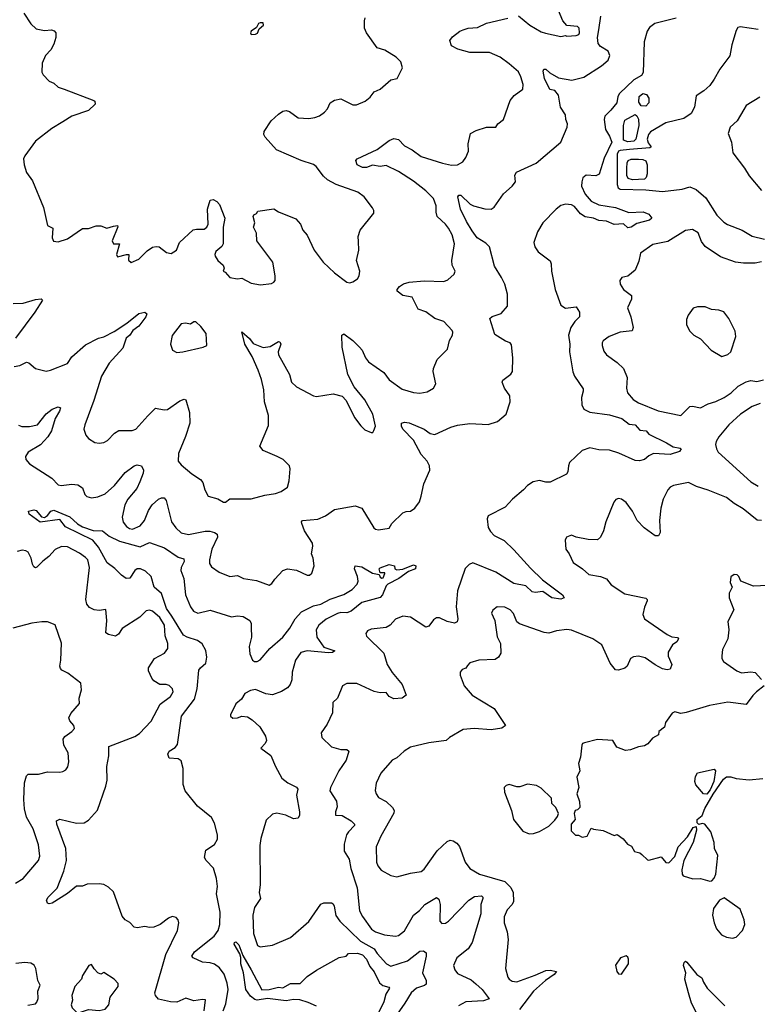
# Model space of a CAD drawing. Extents: x 2057697 to 2160550, y 827490 to 1016834.
# Tile 295 of 509: x 2119311 to 2124168, y 917949 to 924432. Entities that reach past the tile are written whole.
import ezdxf

# ---------------------------------------------------------------- set-up
doc = ezdxf.new("R2010")
doc.units = 0

msp = doc.modelspace()

# ---------------------------------------------------------------- linework, layer by layer
at = {"layer": '0CON20XD'}
for points in [[(2122595, 924456.2), (2122671.2, 924395), (2122745, 924352.5), (2122773.2, 924343.2), (2122875, 924321.2), (2122905, 924327.5), (2122915, 924323.3), (2122975, 924326.7), (2122992.5, 924335), (2122998, 924345), (2122996, 924375), (2122985, 924386.7), (2122915, 924392.5), (2122888.8, 924425), (2122812.9, 924605)], [(2119275, 922147.5), (2119312.5, 922155), (2119355.9, 922175.9), (2119372, 922172), (2119415.9, 922135.9), (2119485, 922116.7), (2119515, 922124), (2119625, 922168), (2119655, 922212.5), (2119745, 922291.1), (2119831.2, 922335), (2119865.8, 922344.2), (2119932.4, 922377.6), (2120017.1, 922432.9), (2120095, 922496.9), (2120136.1, 922506.1), (2120148, 922495), (2120140.8, 922475), (2120095.3, 922414.7), (2120056.7, 922385), (2120035.8, 922355), (2120012.9, 922335), (2119990.8, 922269.2), (2119899.5, 922170.5), (2119849.1, 922085), (2119799.2, 921925), (2119740.6, 921765), (2119734, 921735), (2119745.8, 921695.8), (2119763.8, 921675), (2119805, 921647.5), (2119835, 921642.5), (2119865, 921648), (2119889.1, 921660.9), (2119935, 921710), (2119963.2, 921726.8), (2120052.7, 921727.3), (2120075, 921735.8), (2120155, 921823.8), (2120205, 921874), (2120262.7, 921862.7), (2120285, 921865.7), (2120365, 921921.4), (2120395, 921932), (2120405, 921928.8), (2120430, 921845), (2120431.4, 921775), (2120403.4, 921686.6), (2120357.1, 921575), (2120355.8, 921525), (2120375, 921501.2), (2120445, 921440.8), (2120502.5, 921405), (2120517.5, 921385), (2120530, 921335), (2120553.3, 921295), (2120615.7, 921275.7), (2120652.5, 921255), (2120666.7, 921255), (2120695, 921276.2), (2120835, 921276), (2120925, 921300), (2120995, 921311.1), (2121034, 921325), (2121075.5, 921354.5), (2121085.6, 921395), (2121092, 921475), (2121088, 921495), (2121046.2, 921535), (2121006.7, 921555), (2120915, 921595.8), (2120893.2, 921623.2), (2120949.4, 921760.6), (2120950.5, 921825), (2120923.8, 921915), (2120918.8, 921995), (2120903.1, 922063.1), (2120882.3, 922125), (2120841.2, 922215), (2120793.5, 922295), (2120775, 922376.7), (2120825, 922332.2), (2120849.2, 922299.2), (2120915, 922272.5), (2120960.5, 922279.5), (2121015, 922312.5), (2121025, 922310), (2121031.2, 922295), (2121013.8, 922245), (2121016.2, 922225), (2121088.1, 922095), (2121101.2, 922045), (2121133.8, 922013.8), (2121245.7, 921954.3), (2121265, 921951.1), (2121375, 921968.1), (2121435, 921952.9), (2121460, 921925), (2121515, 921811.2), (2121557.3, 921757.3), (2121585, 921731.2), (2121625, 921712.5), (2121636.7, 921713.3), (2121643.6, 921726.4), (2121653.8, 921755), (2121635.6, 921835), (2121585, 921929.2), (2121514.7, 922014.7), (2121471.5, 922095), (2121434.5, 922274.5), (2121432.5, 922355), (2121445, 922362.5), (2121505, 922320), (2121548.6, 922275), (2121565.8, 922255), (2121587.5, 922205), (2121609.1, 922179.1), (2121708.7, 922108.7), (2121745, 922059.4), (2121829.6, 921999.6), (2121905, 921977.1), (2121945, 921972.9), (2121995, 921981.9), (2122035, 922006.2), (2122052, 922035), (2122033.8, 922115), (2122036.7, 922135), (2122060, 922195), (2122127.7, 922262.3), (2122141.2, 922318.8), (2122161.2, 922355), (2122163.8, 922375), (2122158, 922385), (2122104, 922445), (2122044.7, 922464.7), (2121985, 922507.1), (2121935.6, 922525.6), (2121895, 922603.8), (2121835, 922616), (2121797.5, 922645), (2121797.5, 922655), (2121812.5, 922675), (2121837.5, 922692.5), (2121875, 922702.5), (2121975, 922712.2), (2122105, 922708.6), (2122130.3, 922719.7), (2122173, 922757), (2122179.2, 922775), (2122158.6, 922815), (2122156.7, 922845), (2122174.5, 922955), (2122158.8, 923015), (2122135, 923059.2), (2122115.9, 923085.9), (2122061.1, 923135), (2122053.6, 923163.6), (2122054.4, 923205), (2122035, 923254.2), (2121985, 923305.6), (2121905, 923368.8), (2121805, 923432.5), (2121725, 923472.5), (2121685, 923464.5), (2121635, 923474.4), (2121595, 923458.9), (2121567.6, 923457.6), (2121532.5, 923475), (2121524, 923505), (2121534.1, 923515.9), (2121665, 923576.7), (2121745, 923635.8), (2121775, 923649.2), (2121805, 923642.5), (2121845, 923601.4), (2121895, 923575.6), (2121955, 923531.8), (2122095, 923486.5), (2122155, 923474.5), (2122195, 923475.8), (2122228.8, 923495), (2122249.2, 923525), (2122265.7, 923565), (2122264.4, 923615), (2122278.8, 923681.2), (2122317.9, 923702.1), (2122385, 923724), (2122446.7, 923725), (2122460, 923745), (2122497.1, 923775), (2122541.5, 923898.5), (2122568.1, 923931.9), (2122624.4, 923975), (2122625.5, 924004.5), (2122612.2, 924055), (2122595, 924087.5), (2122535, 924141.9), (2122474.3, 924185), (2122405, 924215.4), (2122275, 924214.5), (2122196.8, 924236.8), (2122155, 924260), (2122143.3, 924295), (2122162.1, 924317.9), (2122210, 924355), (2122232.5, 924365), (2122265, 924375.8), (2122325, 924380.6), (2122385, 924408.6), (2122525, 924441.1)], [(2119302.6, 921762.6), (2119325, 921752.9), (2119375, 921753.3), (2119427.5, 921765), (2119485, 921835.6), (2119525, 921866.5), (2119565, 921882.5), (2119579.2, 921875), (2119574.3, 921855), (2119544.2, 921805.8), (2119519.6, 921725), (2119496.8, 921685), (2119448.2, 921631.8), (2119366, 921585), (2119349.2, 921555), (2119352.5, 921535), (2119375, 921507.5), (2119521.9, 921411.9), (2119565, 921368.6), (2119585, 921364.4), (2119655, 921374.3), (2119695, 921368.6), (2119725, 921348.8), (2119739.2, 921305), (2119752.4, 921292.4), (2119785, 921284.3), (2119825, 921288.9), (2119875, 921308.8), (2119935, 921364.6), (2120005, 921450.9), (2120065, 921494.4), (2120085, 921500.8), (2120113.3, 921493.3), (2120126, 921466), (2120124.3, 921445), (2120102.4, 921387.6), (2120082.2, 921345), (2120022.7, 921275), (2120002.6, 921237.4), (2119986.5, 921155), (2119992.7, 921122.7), (2120013.9, 921093.9), (2120035, 921081.1), (2120055, 921077.5), (2120105, 921097.9), (2120132.7, 921135), (2120160.1, 921199.9), (2120182.9, 921237.1), (2120225, 921274.4), (2120245, 921283.3), (2120263.2, 921283.2), (2120275.4, 921265.4), (2120311.4, 921125), (2120338.6, 921085), (2120375, 921052.5), (2120423, 921043), (2120533.4, 921063.4), (2120563.4, 921063.4), (2120595, 921055.6), (2120611.2, 921045), (2120614, 921025), (2120575.6, 920945), (2120560.6, 920875), (2120561.7, 920851.7), (2120575, 920828.8), (2120625, 920794), (2120695, 920766.2), (2120745, 920772), (2120785, 920752.5), (2120869.7, 920739.7), (2120955, 920708.8), (2120971.7, 920718.3), (2120991.2, 920748.8), (2121043.3, 920805), (2121075, 920816.2), (2121135, 920806.2), (2121205, 920773.3), (2121220, 920775), (2121235, 920787.5), (2121251.2, 920835), (2121244, 920885), (2121232, 920915), (2121241.2, 920965), (2121238.8, 920985), (2121186.5, 921065), (2121168, 921115), (2121166, 921125), (2121172.5, 921135), (2121275, 921142.5), (2121325, 921165.6), (2121385, 921206.5), (2121519.6, 921229.6), (2121563.3, 921215), (2121643.3, 921085), (2121655, 921076.7), (2121675, 921072), (2121745, 921083.3), (2121762.5, 921115), (2121834.5, 921185.5), (2121855, 921194.4), (2121885, 921195.7), (2121914, 921215), (2121943.4, 921256.6), (2121955.5, 921295), (2121972.9, 921375), (2122011.1, 921465), (2122008.9, 921495), (2121994.6, 921525), (2121955, 921568.5), (2121905, 921663.8), (2121834.4, 921734.4), (2121824.6, 921755.4), (2121825.5, 921774.5), (2121845, 921781.5), (2121875, 921776.4), (2121975, 921734.5), (2122015, 921706.7), (2122045, 921700.5), (2122151.3, 921748.7), (2122195, 921761.5), (2122275, 921771.9), (2122395, 921766.9), (2122456.7, 921785), (2122513.8, 921835), (2122540.8, 921915), (2122538.6, 921955), (2122504.5, 922004.5), (2122488.8, 922045), (2122492.3, 922057.7), (2122545, 922097.1), (2122556.9, 922115), (2122558.5, 922205), (2122550.3, 922290.3), (2122540, 922305), (2122511.2, 922315), (2122439.6, 922359.6), (2122408, 922465), (2122422.7, 922477.3), (2122482.2, 922497.8), (2122523.1, 922545), (2122523.3, 922625), (2122505, 922690), (2122484.6, 922735), (2122438.3, 922808.3), (2122405.5, 922935), (2122380.1, 922960.1), (2122324.3, 922994.3), (2122291.3, 923041.3), (2122253.2, 923103.2), (2122214.4, 923185), (2122196.7, 923265), (2122203, 923277), (2122215, 923276.7), (2122276.6, 923216.6), (2122300, 923205), (2122375, 923185.6), (2122415, 923184), (2122435, 923198), (2122496.9, 923285), (2122554.3, 923335), (2122575.6, 923364.4), (2122572.3, 923407.7), (2122583.2, 923426.8), (2122713, 923487), (2122875, 923625.8), (2122915.5, 923725), (2122917.5, 923745), (2122906.9, 923775), (2122905.6, 923805), (2122873.1, 923855), (2122860, 923935), (2122835, 923965.8), (2122803, 923973), (2122767.5, 924045), (2122757.5, 924092.5), (2122762.5, 924105), (2122775, 924106), (2122801.9, 924081.9), (2122859.2, 924049.2), (2122946.7, 924033.3), (2123025, 924053.9), (2123142.7, 924127.3), (2123185.7, 924165), (2123198.1, 924195), (2123185.7, 924225), (2123135, 924255.3), (2123120.2, 924275), (2123115.2, 924314.8), (2123124.3, 924365.7), (2123138.1, 924455)], [(2119338, 924475), (2119384, 924405), (2119420.3, 924370.3), (2119475, 924360.8), (2119520, 924365), (2119538.8, 924358.8), (2119550, 924345), (2119550, 924315), (2119535, 924270), (2119516.6, 924233.4), (2119482, 924195), (2119460, 924145), (2119456.7, 924085), (2119465, 924067.5), (2119505, 924026.7), (2119535, 924013.3), (2119565, 923986.7), (2119605, 923973.3), (2119799.5, 923899.5), (2119806.7, 923895), (2119808.8, 923875), (2119765, 923834.3), (2119655, 923795.7), (2119595, 923759.2), (2119523.8, 923715), (2119415, 923631.2), (2119344.2, 923535.8), (2119336.2, 923515), (2119340, 923475), (2119356.7, 923425), (2119395, 923370), (2119468.1, 923195), (2119495, 923077.5), (2119530, 923060), (2119524, 922995), (2119534.2, 922974.2), (2119565, 922968.8), (2119625, 922988), (2119724.3, 923055.7), (2119765, 923057.5), (2119815, 923074), (2119845, 923073.8), (2119885, 923060), (2119928, 923072), (2119955, 923076.7), (2119958, 923068), (2119920, 922975), (2119930, 922955), (2119967.5, 922955), (2119948.8, 922885), (2119955, 922870), (2120015, 922886.2), (2120030, 922885), (2120028.3, 922848.3), (2120045, 922832.5), (2120095, 922854), (2120150.2, 922909.8), (2120185, 922932.9), (2120208.8, 922938.8), (2120230, 922935), (2120278.3, 922898.3), (2120307.9, 922892.1), (2120343.8, 922915), (2120363.8, 922965), (2120452.8, 923047.2), (2120475, 923053.3), (2120525, 923052.5), (2120544.4, 923065), (2120551.2, 923085), (2120547.1, 923185), (2120565, 923242.5), (2120585, 923247.5), (2120610, 923235), (2120626.7, 923215), (2120661.2, 923125), (2120651.4, 923065), (2120652, 922955), (2120642.7, 922937.3), (2120603.5, 922905), (2120596.5, 922885), (2120599.1, 922875), (2120615, 922846), (2120650, 922815), (2120656.7, 922795), (2120650, 922775), (2120665, 922770), (2120694.1, 922734.1), (2120745.9, 922725.9), (2120775, 922730), (2120835, 922696), (2120896.4, 922686.4), (2120970, 922695), (2120985, 922702.5), (2120992.5, 922715), (2120993.8, 922745), (2120978.8, 922835), (2120872, 922975), (2120871.2, 923025), (2120850, 923065), (2120860, 923095), (2120847.5, 923135), (2120853.6, 923146.4), (2120870, 923155), (2120878.3, 923171.7), (2120985, 923186.7), (2121015, 923166.2), (2121130.3, 923120.3), (2121160, 923085), (2121176, 923045), (2121203.2, 923013.2), (2121251.2, 922915), (2121310, 922835), (2121385, 922764), (2121465, 922702.5), (2121485, 922698.8), (2121505, 922706), (2121535, 922726.2), (2121546.9, 922745), (2121550.6, 922775), (2121528.6, 922845), (2121544.3, 922914.3), (2121541.5, 922971.5), (2121540.6, 923005), (2121554.2, 923045), (2121643, 923157), (2121643.3, 923175), (2121635, 923192.5), (2121580, 923265), (2121538.8, 923295), (2121395, 923345.4), (2121337.9, 923377.9), (2121311.4, 923401.4), (2121263.5, 923465), (2121245, 923478.5), (2121164.6, 923504.6), (2121003.3, 923575), (2120927, 923657), (2120919.2, 923675), (2120921.9, 923695), (2120966.6, 923765), (2121015, 923809.6), (2121045, 923828.7), (2121065, 923833.1), (2121087.3, 923827.3), (2121145, 923784.6), (2121215, 923781.4), (2121255, 923787.1), (2121285, 923799.2), (2121317.9, 923822.1), (2121338.8, 923845), (2121355, 923883.3), (2121385, 923902), (2121425, 923909.4), (2121505, 923870), (2121529.3, 923870.7), (2121585.6, 923894.4), (2121618.3, 923921.7), (2121645, 923956.7), (2121683.8, 923975), (2121755, 924036.2), (2121796.7, 924045), (2121832.5, 924115), (2121820, 924155), (2121791.2, 924185), (2121715, 924231.9), (2121665, 924246), (2121594.2, 924345), (2121582.5, 924375), (2121580.9, 924425), (2121586.7, 924443.3)], [(2120835, 924334.7), (2120865, 924336.6), (2120876.6, 924343.4), (2120888.5, 924371.5), (2120917.3, 924395), (2120915, 924411.1), (2120895, 924411.9), (2120884.6, 924405.4), (2120870.8, 924379.2), (2120835.3, 924355), (2120830.4, 924345), (2120835, 924334.7)], [(2123635, 924441.4), (2123493.2, 924406.8), (2123459.1, 924380.9), (2123443, 924357), (2123424.3, 924285), (2123416.4, 924083.6), (2123405, 924064.4), (2123355, 924034.6), (2123261.8, 923945), (2123250.8, 923925), (2123242.9, 923885), (2123204.6, 923835), (2123163.2, 923796.8), (2123159.7, 923775), (2123167.9, 923707.9), (2123195, 923664.4), (2123210.7, 923625), (2123160.5, 923519.5), (2123127.4, 923415), (2123105, 923403), (2123041.9, 923408.1), (2123020.5, 923389.5), (2123011.9, 923365), (2123011.6, 923335), (2123035, 923283.3), (2123075, 923237.5), (2123125, 923213.4), (2123234.8, 923194.7), (2123322.4, 923162.4), (2123416.7, 923166.7), (2123455, 923150.5), (2123474, 923125), (2123457.8, 923112.2), (2123375, 923090), (2123336.7, 923065), (2123315, 923061.9), (2123286.4, 923086.4), (2123225, 923082.2), (2123175, 923105.5), (2123125, 923109.6), (2123090, 923125), (2123033.7, 923133.7), (2123003.6, 923153.7), (2122965, 923200.6), (2122945, 923213.3), (2122905, 923216.7), (2122875, 923207.8), (2122844.4, 923185), (2122755, 923094.2), (2122721.1, 923035), (2122697.8, 922965), (2122703.1, 922935), (2122725, 922902.5), (2122804.6, 922844.6), (2122811.9, 922825), (2122813.5, 922775)], [(2124175, 924367.5), (2124055, 924384.5), (2124040, 924380), (2124028.6, 924361.4), (2124000.9, 924265), (2123987.1, 924192.9), (2123920.7, 924105), (2123885, 924039.6), (2123855, 923998.7), (2123816.8, 923963.2), (2123765, 923930.9), (2123754.8, 923855), (2123733, 923815), (2123685, 923782), (2123565, 923753.2), (2123466, 923694), (2123452.6, 923675), (2123443.7, 923645), (2123450.6, 923620.6), (2123468.6, 923595), (2123461.1, 923588.9), (2123327, 923577), (2123265, 923570.7), (2123254.8, 923565), (2123244.9, 923545.1), (2123245.5, 923345.5), (2123251.9, 923325), (2123264.6, 923315), (2123435, 923310.6), (2123545, 923300), (2123673.5, 923316.5), (2123725, 923330), (2123765, 923313.5), (2123829, 923259), (2123902.5, 923145), (2123947.6, 923097.6), (2123972, 923082), (2124068.8, 923045), (2124135, 923005.6), (2124215, 922985.7)], [(2123435, 923861.4), (2123404.6, 923864.6), (2123388.6, 923888.6), (2123389.5, 923925), (2123415, 923946), (2123439.6, 923939.6), (2123453.2, 923915), (2123454.2, 923885), (2123435, 923861.4)], [(2124185, 923922), (2124095, 923865.8), (2124078.9, 923841.1), (2124036, 923765), (2123990, 923725), (2123977, 923683), (2123998, 923625), (2124006.2, 923555), (2124085, 923453.3), (2124114.2, 923404.2), (2124195, 923306.7)], [(2123315, 923627), (2123287.8, 923637.8), (2123286.5, 923735), (2123295, 923770.3), (2123365, 923806.9), (2123375, 923799.6), (2123385, 923776.2), (2123389, 923735), (2123369.4, 923645), (2123355, 923631), (2123315, 923627)], [(2123347.1, 923377.1), (2123316.9, 923386.9), (2123309.3, 923405), (2123308.3, 923455), (2123310.5, 923489.5), (2123318.9, 923505), (2123337.7, 923512.3), (2123385, 923513.2), (2123415, 923511.2), (2123435, 923501.3), (2123444.1, 923475), (2123443.1, 923416.9), (2123437.3, 923392.7), (2123425, 923381.1), (2123347.1, 923377.1)], [(2124195, 922836.2), (2124155, 922827.5), (2124077.7, 922827.7), (2124025, 922836), (2123925, 922870), (2123825, 922939.2), (2123801.9, 922971.9), (2123778.5, 923028.5), (2123740.8, 923050.8), (2123695, 923044.6), (2123578.1, 922971.9), (2123479.7, 922950.3), (2123398.8, 922895), (2123388.3, 922841.7), (2123365, 922783.3), (2123315, 922743.3), (2123276.4, 922733.6), (2123263.3, 922715), (2123265, 922690), (2123286.7, 922655), (2123340, 922615), (2123338.8, 922591.2), (2123314.3, 922535), (2123336.4, 922475), (2123346.9, 922425), (2123350.8, 922405), (2123345, 922384), (2123265, 922374.4), (2123193.8, 922345), (2123152.6, 922317.4), (2123145.8, 922305), (2123145.8, 922285.8), (2123158.3, 922248.3), (2123174.5, 922224.5), (2123245.4, 922175.4), (2123287.1, 922135), (2123311.8, 922075), (2123306.7, 922005), (2123312.9, 921975), (2123350.5, 921930.5), (2123385, 921907.8), (2123515, 921857.1), (2123665, 921824.4), (2123725, 921885.5), (2123742.4, 921887.6), (2123795, 921876), (2123845, 921902.7), (2123895, 921918.2), (2123951.1, 921945), (2123995.5, 921975), (2124041.2, 922018.8), (2124095, 922048.2), (2124125, 922056.9), (2124165, 922048.5), (2124209.5, 922059.5)], [(2122813.5, 922775), (2122837.5, 922655), (2122875, 922552.5), (2122905, 922533.1), (2122975, 922540.8), (2122998, 922505), (2122997.1, 922475), (2122966.9, 922445), (2122940, 922405), (2122925.6, 922355), (2122934.5, 922295), (2122930.9, 922245), (2122953, 922113), (2122965, 922084), (2123021.1, 922001.1), (2123022.2, 921985), (2123010.6, 921945), (2123013.1, 921895), (2123025, 921866.2), (2123065, 921847.9), (2123195, 921829), (2123277.1, 921805), (2123325, 921768.6), (2123365, 921764.4), (2123395, 921728.6), (2123437.5, 921725), (2123455, 921702), (2123570, 921645), (2123615, 921618.2), (2123660.9, 921610.9), (2123667.5, 921605), (2123655, 921588.6), (2123595, 921569.3), (2123485, 921574.5), (2123455, 921560.6), (2123425, 921535.8), (2123392.3, 921527.7), (2123365, 921529.2), (2123256.8, 921576.8), (2123195, 921596.6), (2123125, 921600), (2123065, 921612.2), (2123014.4, 921595.6), (2122932, 921515), (2122924, 921495), (2122921.4, 921455), (2122911.5, 921438.5), (2122805, 921387.5), (2122776.3, 921386.3), (2122735, 921396.5), (2122692.4, 921387.6), (2122656, 921365), (2122629.2, 921335), (2122555.7, 921275), (2122508, 921222), (2122396.7, 921165), (2122388.8, 921145), (2122395, 921087.5), (2122410.7, 921060.7), (2122436.2, 921035), (2122502.1, 921002.1), (2122565, 920941.4), (2122675, 920819.2), (2122753.8, 920743.8), (2122885, 920644), (2122895.8, 920624.2), (2122875, 920615.8), (2122815, 920624.4), (2122755, 920667.5), (2122705, 920660), (2122685, 920664.4), (2122643.4, 920703.4), (2122565, 920719.6), (2122447.5, 920795), (2122295, 920854.4), (2122272, 920845), (2122245, 920818.8), (2122195, 920670), (2122186.4, 920565), (2122196.3, 920486.3), (2122192.9, 920467.1), (2122175, 920459.2), (2122125, 920469.2), (2122075, 920494), (2122055, 920494.2), (2122035, 920479.2), (2122005, 920438), (2121985, 920432), (2121885, 920498), (2121835, 920504.2), (2121785.7, 920484.3), (2121751.2, 920445), (2121725, 920429.2), (2121625, 920418.8), (2121601.7, 920408.3), (2121590.7, 920389.3), (2121595, 920372.5), (2121709.7, 920259.7), (2121731.4, 920185), (2121763.1, 920133.1), (2121830, 920055), (2121856.7, 919985), (2121830, 919965), (2121775, 919960.6), (2121744.6, 919974.6), (2121725, 920001.9), (2121685, 919998.5), (2121645, 920008.9), (2121530.3, 920060.3), (2121465, 920060.8), (2121436.7, 920045), (2121403.8, 919965), (2121374, 919935), (2121371.9, 919868.1), (2121335, 919793.3), (2121296, 919735), (2121300, 919705), (2121364.4, 919644.4), (2121425.5, 919625.5), (2121466.2, 919626.2), (2121479.2, 919615), (2121460.5, 919555), (2121412.9, 919485), (2121357.1, 919375), (2121354.4, 919355), (2121396.8, 919286.8), (2121401.2, 919248.8), (2121390, 919215), (2121391.2, 919195), (2121435, 919192.5), (2121495, 919155.6), (2121515.8, 919135), (2121515.8, 919125), (2121475.6, 919085), (2121463.5, 919065), (2121446.8, 919003.2), (2121447.5, 918957.5), (2121481.4, 918905), (2121492.2, 918842.2), (2121533.1, 918715), (2121549.1, 918565), (2121567.7, 918527.8), (2121627.5, 918442.5), (2121655, 918426.4), (2121714.1, 918405.9), (2121785, 918396.7), (2121805, 918401.9), (2121845, 918431.4), (2121905, 918534.4), (2121944.7, 918565.3), (2121979.2, 918605), (2122055, 918651.2), (2122071.2, 918641.2), (2122080.6, 918605), (2122078, 918495), (2122091.7, 918481.7), (2122115, 918482.9), (2122134, 918495), (2122268.9, 918635), (2122305, 918657.7), (2122351.9, 918661.9), (2122360, 918655), (2122360.6, 918645), (2122348.8, 918605), (2122346.9, 918545), (2122290.8, 918355), (2122265, 918314.4), (2122190, 918255), (2122168.8, 918205), (2122176, 918175), (2122195, 918152.5), (2122285, 918110), (2122314.2, 918084.2), (2122356.7, 918045), (2122403.3, 917985), (2122365, 917972.3), (2122250, 917965), (2122200.8, 917939.2)], [(2119267.9, 922562.1), (2119335, 922564.3), (2119415, 922590), (2119453.6, 922593.6), (2119461.2, 922585), (2119410.9, 922505), (2119282.5, 922335)], [(2123935, 922214.2), (2123975, 922227.5), (2123994.2, 922245), (2124026.2, 922345), (2124021.7, 922381.7), (2123980, 922465), (2123947.3, 922507.3), (2123915, 922520), (2123866.1, 922523.9), (2123825, 922542), (2123775, 922540), (2123745, 922531.2), (2123712, 922485), (2123702.7, 922457.3), (2123703, 922423), (2123725, 922380), (2123750, 922355), (2123795, 922330.8), (2123865, 922256), (2123935, 922214.2)], [(2120345, 922240), (2120385, 922244), (2120520, 922275), (2120543.6, 922286.4), (2120540, 922365), (2120505, 922412.5), (2120471.7, 922441.7), (2120458.3, 922441.7), (2120435, 922426.7), (2120403.6, 922433.6), (2120375, 922428.8), (2120315, 922352.5), (2120304.2, 922294.2), (2120317.5, 922255), (2120345, 922240)], [(2124186.4, 921903.6), (2124135, 921884.5), (2124056.7, 921835), (2123981.5, 921765), (2123915.6, 921685), (2123896.7, 921655), (2123893.5, 921635), (2123898.5, 921605), (2123911.5, 921585), (2124125, 921388.1), (2124175, 921360)], [(2124195, 921134.2), (2124167, 921137), (2124075, 921211.1), (2124015, 921245.5), (2123965.3, 921285.3), (2123844.7, 921334.7), (2123767.8, 921357.8), (2123715, 921383.8), (2123616.1, 921363.9), (2123595, 921353.3), (2123578.8, 921335), (2123548.9, 921275), (2123532.9, 921215), (2123523.9, 921135), (2123528.5, 921055), (2123516.6, 921033.4), (2123495, 921033.5), (2123423.6, 921085), (2123376.5, 921135), (2123345.6, 921195), (2123305, 921252), (2123275, 921273.8), (2123255, 921280), (2123237.7, 921272.3), (2123224.4, 921255.6), (2123170, 921125), (2123155.6, 921065), (2123135, 921024), (2123115, 921007.5), (2123055, 921008), (2122975, 921023.8), (2122945, 921036.7), (2122912.5, 921025), (2122903.3, 921005), (2122908, 920945), (2122929.2, 920915), (2122955, 920857.5), (2123016.9, 920816.9), (2123059.4, 920779.4), (2123135, 920765.5), (2123175, 920749.4), (2123205, 920711.4), (2123295, 920650.8), (2123435, 920623.8), (2123443.8, 920615), (2123444, 920605), (2123425, 920563.3), (2123413.6, 920515), (2123425, 920487.1), (2123575, 920382.5), (2123605, 920368.6), (2123642.9, 920362.9), (2123650, 920355), (2123639.2, 920335), (2123608.8, 920315), (2123582.1, 920267.9), (2123581.7, 920241.7), (2123605.6, 920185), (2123593.7, 920156.3), (2123575, 920150.5), (2123545, 920156.5), (2123495, 920183.3), (2123430.5, 920229.5), (2123385, 920240.8), (2123353.4, 920236.6), (2123334, 920225), (2123311.2, 920175), (2123295, 920161.2), (2123255, 920148.8), (2123235, 920151.2), (2123200, 920195), (2123145.6, 920315), (2123086.2, 920355), (2122945, 920413.1), (2122915, 920415.6), (2122845, 920406.9), (2122795, 920392.2), (2122765, 920396.5), (2122603, 920453), (2122585, 920466.7), (2122562.1, 920522.1), (2122541.2, 920545), (2122505, 920562.5), (2122455, 920566), (2122426.1, 920543.9), (2122417.5, 920525), (2122439.2, 920475), (2122455, 920367.5), (2122478, 920325), (2122479.7, 920260.3), (2122463.8, 920235), (2122442.1, 920217.9), (2122335, 920214.3), (2122275, 920196), (2122260.9, 920179.1), (2122249.1, 920160.9), (2122225, 920152), (2122210.8, 920135), (2122212, 920115), (2122238, 920045), (2122290, 919985), (2122435, 919896.2), (2122510, 919785), (2122485, 919766), (2122415, 919755.6), (2122304.5, 919765.5), (2122231.1, 919758.9), (2122142.5, 919705), (2122120, 919685), (2122005, 919669.3), (2121885, 919641.2), (2121842.5, 919615), (2121795, 919571.2), (2121763.2, 919556.8), (2121690.2, 919469.8), (2121658.6, 919405), (2121652.7, 919357.3), (2121657.5, 919335), (2121675, 919310), (2121724.5, 919284.5), (2121765.6, 919245), (2121776.5, 919225), (2121775, 919206.7)], [(2120651.2, 917905), (2120667.7, 917952.3), (2120683.6, 918045), (2120676.7, 918086.7), (2120656.6, 918146.6), (2120627.7, 918187.7), (2120595, 918213.3), (2120565, 918222.7), (2120515, 918227.1), (2120453.6, 918253.6), (2120444.3, 918265), (2120461.9, 918295), (2120592.7, 918397.3), (2120617.1, 918435), (2120629.2, 918475), (2120630.3, 918555), (2120606.9, 918675), (2120613.6, 918725), (2120607.3, 918777.3), (2120587.5, 918845), (2120538.3, 918895), (2120529, 918915), (2120537.2, 918962.8), (2120595, 919000.5), (2120613.2, 919035), (2120612.8, 919065), (2120595, 919142), (2120575, 919178.8), (2120482.2, 919252.2), (2120400.6, 919355), (2120387.6, 919395), (2120388.7, 919501.3), (2120375, 919551.9), (2120355, 919564.6), (2120295, 919570), (2120286.2, 919595), (2120294.4, 919615), (2120335, 919639.6), (2120350.7, 919659.3), (2120376.7, 919845), (2120462.3, 919957.7), (2120480.5, 920025), (2120491.8, 920148.2), (2120500.9, 920165), (2120536, 920195), (2120542.9, 920235), (2120537.6, 920277.6), (2120511.7, 920321.7), (2120482, 920345), (2120415, 920366.1), (2120389.9, 920379.9), (2120312.4, 920505), (2120277, 920555), (2120245, 920653.3), (2120195.7, 920695), (2120176.2, 920765), (2120140.3, 920800.3), (2120106.5, 920816.5), (2120085, 920816.9), (2120069.6, 920805), (2120037.2, 920755), (2120012.1, 920752.1), (2119980.7, 920775), (2119938.5, 920818.5), (2119887.1, 920855), (2119829.6, 920959.6), (2119793.8, 921003.8), (2119612.4, 921092.4), (2119575, 921140), (2119445, 921123.8), (2119373.8, 921175), (2119370, 921195), (2119405, 921204.4), (2119418.9, 921198.9), (2119455, 921159.2), (2119475, 921153.8), (2119495, 921166.2), (2119516.7, 921195), (2119535, 921202.5), (2119642, 921158), (2119692.5, 921112.5), (2119725, 921092.4), (2119795, 921067.3), (2119856.2, 921066.2), (2119900.7, 921030.7), (2119968.8, 920998.8), (2120105, 920959.7), (2120165, 920990), (2120265, 920954.2), (2120355, 920891.7), (2120392.7, 920882.7), (2120393.5, 920865), (2120374.1, 920825), (2120373.2, 920805), (2120392.4, 920752.4), (2120403.6, 920643.6), (2120435.7, 920565.7), (2120455, 920537.3), (2120485, 920524.7), (2120565, 920542.7), (2120705, 920499.6), (2120745, 920506.8), (2120782.1, 920502.1), (2120825.7, 920475), (2120834.5, 920455), (2120835, 920430)], [(2120525.6, 917905), (2120535, 917977.5), (2120515, 917981.2), (2120458.3, 917971.7), (2120405, 917990), (2120346.6, 917963.4), (2120305, 917964.3), (2120225, 917982), (2120205, 918006.7), (2120200.6, 918025), (2120273.3, 918276.7), (2120349.4, 918435), (2120360, 918485), (2120354.2, 918504.2), (2120340.7, 918520.7), (2120315, 918526.2), (2120290, 918515), (2120237, 918473), (2120195, 918456.2), (2120165, 918453.8), (2120135, 918461.2), (2120085, 918452), (2120065, 918456.7), (2120036.4, 918486.4), (2120005, 918503.8), (2119985, 918529.2), (2119929.6, 918689.6), (2119895, 918720.6), (2119865, 918737.1), (2119835, 918742.5), (2119755, 918740.5), (2119725, 918726.7), (2119685, 918727.3), (2119625, 918677.8), (2119525, 918614.4), (2119505, 918610), (2119495, 918614), (2119487.1, 918635), (2119499.4, 918655), (2119557.7, 918712.3), (2119601.3, 918825), (2119620, 918895), (2119616.1, 918975), (2119555.6, 919135), (2119554.4, 919155.6), (2119575, 919166.9), (2119685, 919140.4), (2119735, 919144.4), (2119765, 919160), (2119822.5, 919227.5), (2119879.4, 919385), (2119886.9, 919425), (2119885.8, 919515), (2119898, 919585), (2119897.5, 919645), (2120068.5, 919711.5), (2120099.3, 919730.7), (2120176.8, 919813.2), (2120235.8, 919925), (2120304.3, 919975), (2120322.5, 920005), (2120318, 920025), (2120295, 920047.5), (2120275, 920054.2), (2120234.3, 920054.3), (2120195, 920078.8), (2120181.2, 920095), (2120158.8, 920145), (2120158.8, 920165), (2120198.8, 920225), (2120265, 920260), (2120287.6, 920292.4), (2120286.5, 920325), (2120269.1, 920375), (2120265.8, 920445), (2120234.5, 920495), (2120185, 920537.1), (2120165, 920542.9), (2120145, 920539.2), (2120101.7, 920498.3), (2119986.9, 920423.1), (2119960.8, 920385), (2119942.7, 920372.7), (2119895, 920382.9), (2119878, 920395), (2119885.6, 920475.6), (2119878.3, 920548.3), (2119835, 920542), (2119802.5, 920545), (2119770.2, 920560.2), (2119752.6, 920582.6), (2119747.3, 920615), (2119770.9, 920825), (2119758.8, 920875), (2119745, 920891.5), (2119705, 920918.9), (2119625, 920960), (2119586.5, 920963.5), (2119545, 920943.1), (2119503.3, 920896.7), (2119462.9, 920867.1), (2119425, 920826.2), (2119415, 920823.3), (2119405, 920828.8), (2119395, 920846.7), (2119386.3, 920886.3), (2119368, 920925), (2119352.5, 920935), (2119327.9, 920937.9), (2119295, 920930.5)], [(2120835, 920430), (2120838.2, 920365), (2120821.8, 920305), (2120826.9, 920256.9), (2120845, 920214.3), (2120856.6, 920206.6), (2120875, 920205.6), (2120895, 920215.6), (2120958.5, 920291.5), (2121045, 920366.6), (2121091.1, 920425), (2121124.2, 920485.8), (2121167.1, 920532.9), (2121245, 920571.2), (2121295, 920584.2), (2121355, 920615.8), (2121445, 920645.9), (2121500.6, 920679.4), (2121532.9, 920715), (2121539.6, 920735), (2121535.5, 920765), (2121516.2, 920815), (2121520, 920835), (2121565, 920830), (2121635, 920788.2), (2121679.3, 920779.3), (2121685, 920760), (2121695, 920753.8), (2121705, 920757.5), (2121716.7, 920785), (2121715, 920790), (2121685, 920790), (2121677.5, 920815), (2121685, 920822.5), (2121745, 920843.3), (2121780, 920835), (2121782.5, 920815), (2121795, 920808.8), (2121835, 920814.3), (2121905, 920842.5), (2121920, 920835), (2121916.7, 920815), (2121871.7, 920798.3), (2121806.7, 920753.3), (2121735.8, 920715), (2121724, 920705), (2121701.3, 920645), (2121685, 920628.2), (2121565, 920594.3), (2121495, 920538.1), (2121465, 920525.7), (2121425, 920528), (2121405, 920521.6), (2121330, 920485), (2121280, 920445), (2121264.4, 920415), (2121268, 920365), (2121315, 920300.8), (2121386.7, 920275), (2121370, 920265), (2121345, 920261.9), (2121205, 920276), (2121163.3, 920265), (2121127.8, 920215), (2121104.4, 920135), (2121102.9, 920085), (2121092.5, 920055), (2121075, 920032), (2121035, 920008.6), (2120975, 919986.5), (2120932.7, 919992.7), (2120865, 920020.5), (2120831.2, 920015), (2120793.3, 919995), (2120771.7, 919958.3), (2120735, 919926.7), (2120700, 919855), (2120700, 919845), (2120715, 919833.3), (2120745, 919833.8), (2120775, 919846.7), (2120811.7, 919841.7), (2120842.3, 919822.3), (2120892, 919775), (2120930, 919715), (2120936.9, 919685), (2120928.6, 919665), (2120898.8, 919635), (2120965.8, 919585.8), (2120995.2, 919515.2), (2121038.1, 919438.1), (2121076.5, 919406.5), (2121135, 919378), (2121142, 919365), (2121134.4, 919325), (2121154.4, 919215), (2121154.4, 919195), (2121145.8, 919174.2), (2121115, 919170.8), (2121064.1, 919194.1), (2121005, 919207.9), (2120975, 919200.9), (2120935, 919160), (2120899.6, 919039.6), (2120893.4, 918995), (2120893.7, 918736.3), (2120887.5, 918685), (2120895.8, 918645), (2120857.5, 918585), (2120846.2, 918535), (2120850.9, 918415), (2120876.7, 918335), (2120895, 918326.2), (2120975, 918337.5), (2121095, 918388.1), (2121215.3, 918494.7), (2121295, 918607.1), (2121315, 918615.7), (2121365, 918615.6), (2121375, 918611.2), (2121382.9, 918595), (2121392.2, 918532.2), (2121418.5, 918495), (2121555.8, 918365), (2121644.3, 918314.3), (2121665, 918283.1), (2121725.8, 918215.8), (2121755, 918199.1), (2121865, 918233.9), (2121945, 918298.2), (2121969.7, 918299.7), (2121986.9, 918286.9), (2121988.5, 918265), (2121963.1, 918155), (2121987.1, 918105), (2121988.5, 918081.5), (2121977.7, 918072.3), (2121925, 918054.5), (2121888.9, 918025), (2121848.1, 917955), (2121776.5, 917855)], [(2124234.5, 920705.5), (2124142.3, 920702.3), (2124060, 920735), (2124047.5, 920765), (2124035, 920776.7), (2124015, 920777.5), (2123995, 920762.5), (2123988.8, 920725), (2124002.5, 920695), (2123983.3, 920655), (2123983.3, 920625), (2124013.3, 920545), (2123975, 920470), (2123980.8, 920415), (2123974.2, 920355), (2123940, 920285), (2123934.1, 920244.1), (2123934, 920225), (2123946, 920205), (2124033.9, 920143.9), (2124065, 920131.5), (2124125, 920137.5), (2124155, 920134), (2124195, 920086.2)], [(2119284.1, 918745.9), (2119335, 918776.2), (2119434.4, 918895.6), (2119444.3, 918925), (2119435, 918997.5), (2119398.9, 919105), (2119355, 919180), (2119341.9, 919235), (2119337.5, 919297.5), (2119343, 919407), (2119355, 919452.5), (2119367.1, 919462.9), (2119435, 919463.3), (2119495, 919478.8), (2119575, 919476.7), (2119595, 919481.2), (2119615, 919493.3), (2119627.9, 919512.1), (2119634.2, 919545), (2119631.4, 919605), (2119602.5, 919655), (2119597.5, 919695), (2119608.3, 919711.7), (2119655.6, 919744.4), (2119671.2, 919765), (2119667.5, 919785), (2119641.9, 919815), (2119635.6, 919835), (2119647.7, 919862.3), (2119705, 919930), (2119703.8, 919965), (2119718.3, 920018.3), (2119713.9, 920063.9), (2119628.7, 920128.7), (2119588.3, 920148.3), (2119579.7, 920159.7), (2119575.8, 920175), (2119583.1, 920215), (2119585.8, 920325.8), (2119545, 920446.2), (2119495, 920466.2), (2119457.7, 920467.7), (2119391.3, 920458.7), (2119265, 920425.7)], [(2124213.9, 920046.1), (2124163.3, 920005), (2124138.3, 919981.7), (2124095, 919922), (2123975, 919938.6), (2123852.5, 919915), (2123699.1, 919870.9), (2123665, 919862.5), (2123625, 919873.3), (2123607.5, 919865), (2123563.3, 919805), (2123556.1, 919773.9), (2123520, 919745), (2123517.3, 919722.7), (2123479.2, 919700.8), (2123446.5, 919663.5), (2123425, 919650.6), (2123385, 919643.1), (2123333.9, 919623.9), (2123300.5, 919620.5), (2123242.7, 919642.7), (2123217.5, 919685), (2123115, 919692.5), (2123029.5, 919670.5), (2123017.5, 919665), (2123013.3, 919655), (2123003.8, 919575), (2122990, 919535), (2123000, 919485), (2122980.8, 919445), (2122993.8, 919375), (2122980, 919335), (2122997.5, 919285), (2123000, 919245), (2122985, 919230), (2122970, 919225), (2122962.5, 919205), (2122970, 919165), (2122942.5, 919135), (2122941.7, 919091.7), (2122971.7, 919061.7), (2122991.7, 919061.7), (2123015, 919050), (2123047.5, 919055), (2123075, 919107.5), (2123090.7, 919100.7), (2123153.9, 919093.9), (2123225, 919060), (2123245, 919066.7), (2123285, 919037.5), (2123313.6, 919003.6), (2123339.3, 918989.3), (2123360, 918955), (2123395, 918946.7), (2123407.5, 918935), (2123445, 918900), (2123455, 918897.5), (2123535, 918920), (2123565, 918882.5), (2123585, 918880), (2123625, 918922.5), (2123646.2, 918985), (2123708.8, 919051.2), (2123745, 919112.5), (2123765, 919120), (2123768.8, 919095), (2123746, 919015), (2123684.4, 918895.6), (2123670.8, 918835), (2123673.3, 918805), (2123680, 918795), (2123743.9, 918773.9), (2123793.6, 918776.4), (2123855, 918760), (2123868.3, 918761.7), (2123885, 918780), (2123896.2, 918805), (2123908.3, 918928.3), (2123887.5, 918975), (2123883.3, 919015), (2123861.2, 919085), (2123822.5, 919135), (2123805, 919138.8), (2123782.5, 919132.5), (2123772.5, 919142.5), (2123773.3, 919165), (2123805, 919192.5), (2123822, 919238), (2123877.2, 919332.8), (2123945, 919430), (2123966.4, 919446.4), (2123995, 919446), (2124030, 919435), (2124115, 919427.5), (2124205, 919435.4)], [(2123835, 919331.2), (2123815, 919333.3), (2123762.7, 919392.7), (2123756.2, 919415), (2123760.7, 919449.3), (2123775, 919472.5), (2123885, 919496.7), (2123892.5, 919485), (2123881.9, 919415), (2123858.9, 919361.1), (2123835, 919331.2)], [(2122665, 919070), (2122695, 919073.3), (2122735, 919086.7), (2122795, 919122.5), (2122835, 919160), (2122852.5, 919185), (2122860, 919205), (2122842.5, 919245), (2122815, 919270), (2122813.3, 919305), (2122745, 919370.8), (2122715, 919388.5), (2122655, 919398.8), (2122605, 919380), (2122585, 919380), (2122535, 919396.7), (2122515, 919390), (2122502.5, 919375), (2122503.3, 919345), (2122548.8, 919225), (2122563.3, 919165), (2122625, 919087.5), (2122665, 919070)], [(2121775, 919206.7), (2121690, 919055), (2121659.5, 918985), (2121660, 918885), (2121669.8, 918859.8), (2121690.9, 918830.9), (2121755.6, 918795.6), (2121795, 918788.6), (2121885, 918813.1), (2121955, 918822), (2121975, 918838.8), (2122060.2, 918959.8), (2122125, 919020), (2122145, 919028.6), (2122165, 919025.8), (2122189.4, 919009.4), (2122207.4, 918987.4), (2122243.7, 918883.7), (2122275, 918842), (2122340, 918805), (2122505, 918756.4), (2122545, 918718.5), (2122561.4, 918685), (2122563.6, 918625), (2122554.6, 918605.4), (2122520.3, 918569.7), (2122502.5, 918525), (2122501.4, 918485), (2122522, 918425), (2122528, 918375), (2122509.2, 918185), (2122525, 918127.5), (2122533.8, 918115), (2122555, 918100.6), (2122585, 918097.1), (2122705, 918139.4), (2122775, 918172), (2122805, 918173.8), (2122846.7, 918165), (2122830, 918145), (2122774.1, 918105.9), (2122695.4, 918035), (2122602, 917915)], [(2124005, 918384), (2124028.8, 918391.2), (2124070, 918435), (2124085.7, 918475), (2124082.5, 918505), (2124055.8, 918575), (2123950.7, 918649.3), (2123920, 918635), (2123879.7, 918580.3), (2123874.3, 918535), (2123883.8, 918485), (2123898.8, 918445), (2123933.3, 918405), (2123965, 918390), (2124005, 918384)], [(2121266.1, 917936.1), (2121210.9, 917960.9), (2121155, 917977.3), (2121115, 917981), (2121065, 917971.9), (2120943, 917987), (2120875.9, 917975.9), (2120860.1, 917980.1), (2120831.7, 918001.7), (2120801.1, 918045), (2120784.6, 918155), (2120768.2, 918215), (2120767.8, 918257.8), (2120760.6, 918280.6), (2120722.7, 918345), (2120725, 918356.2), (2120735, 918360), (2120755, 918339.2), (2120780.9, 918270.9), (2120834.7, 918175), (2120905, 918044.2), (2120955, 918045.6), (2121015, 918061.9), (2121045, 918056), (2121095, 918085.6), (2121157.5, 918085), (2121205, 918132.5), (2121265, 918173.3), (2121414.1, 918255.9), (2121460, 918265), (2121476.4, 918283.6), (2121535, 918285.6), (2121568.9, 918275), (2121595.6, 918245), (2121617.1, 918197.1), (2121645, 918163.1), (2121679.6, 918089.6), (2121702.4, 918072.4), (2121741.9, 918061.9), (2121747.1, 918055), (2121722.7, 918015), (2121708.1, 917965), (2121675, 917891.5)], [(2123275, 918147.5), (2123320.8, 918215), (2123320, 918245), (2123315, 918260), (2123305, 918267.5), (2123267.5, 918255), (2123233.6, 918206.4), (2123243.9, 918163.9), (2123255, 918150), (2123275, 918147.5)], [(2119365, 917943.8), (2119415, 917952.5), (2119425, 917962.5), (2119433.6, 917986.4), (2119431.2, 918035), (2119446.2, 918075), (2119430, 918105), (2119418, 918185), (2119405.5, 918205.5), (2119385, 918220), (2119345, 918224.3), (2119285, 918216.2)], [(2119705, 917894), (2119765, 917914), (2119835, 917908.8), (2119873.6, 917916.4), (2119898.8, 917945), (2119906.2, 917995), (2119960, 918065), (2119960, 918085), (2119933.3, 918115), (2119865, 918157.5), (2119845, 918147.5), (2119825, 918156.7), (2119801.2, 918181.2), (2119785, 918210), (2119767, 918203), (2119725, 918137.5), (2119717.5, 918115), (2119673.9, 918066.1), (2119653.9, 918006.1), (2119660, 917975), (2119650, 917945), (2119656.7, 917925), (2119685, 917896.7), (2119705, 917894)], [(2123776.8, 917875), (2123735.9, 917955), (2123714.6, 918025), (2123690.6, 918115), (2123696.7, 918155), (2123682.5, 918205), (2123686.4, 918223.6), (2123695, 918232.5), (2123705, 918226.7), (2123769.2, 918145), (2123803.4, 918123.4), (2123814.5, 918094.5), (2123837.5, 918055), (2123955, 917938.6)]]:
    msp.add_lwpolyline(points, dxfattribs=at)

doc.saveas('drawing.dxf')
